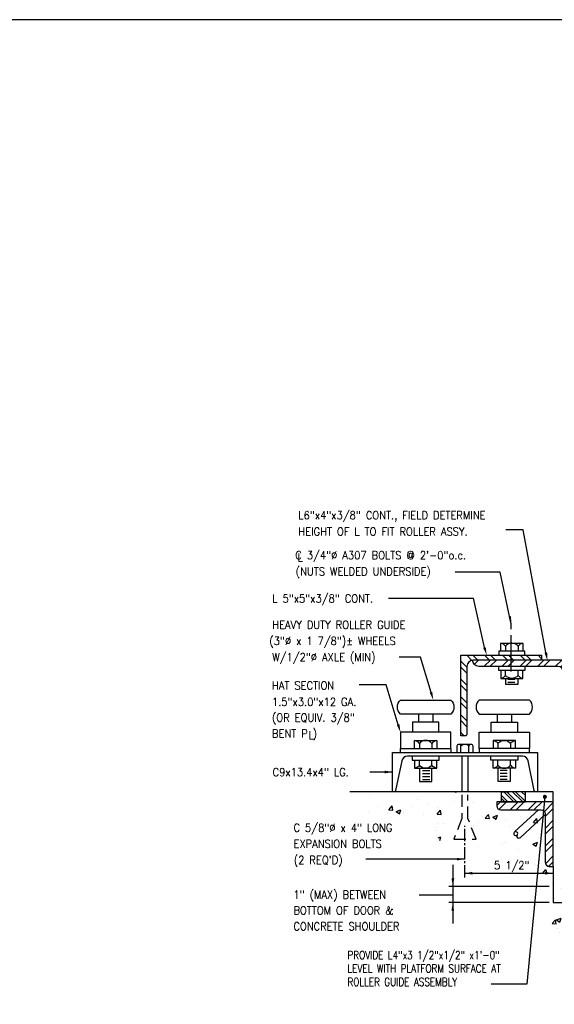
# Model space of a CAD drawing. Header units: inches. Extents: x -9715 to 32893, y -15613 to -1138.
# Tile 315 of 380: x 12324 to 12357, y -8397 to -8336. Entities that reach past the tile are written whole.
import ezdxf

# ---------------------------------------------------------------- set-up
doc = ezdxf.new("R2010")
doc.units = ezdxf.units.IN
doc.header["$MEASUREMENT"] = 0
doc.linetypes.add('CENTER2', pattern=[1.125, 0.75, -0.125, 0.125, -0.125])
doc.linetypes.add('HIDDEN', pattern=[0.375, 0.25, -0.125])
doc.layers.get('0').update_dxf_attribs({"color": 252})
doc.layers.get('DEFPOINTS').update_dxf_attribs({"color": 11})
for name, color, linetype in [('S-ANNO-TEXT', 2, 'Continuous'), ('S1', 2, 'Continuous'), ('S2', 7, 'Continuous'), ('S5', 1, 'Continuous'), ('S6', 1, 'Continuous'), ('S7', 2, 'Continuous')]:
    doc.layers.add(name, color=color, linetype=linetype)
doc.styles.add('125', font='romans.shx', dxfattribs={"width": 0.8, "height": 2})

# ---------------------------------------------------------------- blocks, each defined once
blk = doc.blocks.new('*X451')
at = {"color": 0}
for p, q in [((1996.2, 1987.4), (2002.5, 1993.6)), ((2011.1, 1984.6), (2020.1, 1993.6)), ((2020, 1984.6), (2029, 1993.6)), ((2037.7, 1984.6), (2046.7, 1993.6)), ((2046.5, 1984.6), (2055.5, 1993.6)), ((2064.2, 1984.6), (2073.2, 1993.6)), ((2073, 1984.6), (2082, 1993.6)), ((2090.7, 1984.6), (2099.7, 1993.6)), ((2099.5, 1984.6), (2108.5, 1993.6)), ((2117.2, 1984.6), (2126.2, 1993.6)), ((2125, 1983.6), (2135, 1993.6)), ((2128.7, 1969.6), (2139.2, 1980.1)), ((2128.7, 1960.8), (2139.2, 1971.3)), ((2128.7, 1943.1), (2139.2, 1953.6)), ((2128.7, 1934.2), (2139.2, 1944.7)), ((2128.7, 1916.6), (2139.2, 1927.1)), ((2128.7, 1907.7), (2139.2, 1918.2)), ((2136.6, 1897.9), (2139.2, 1900.6))]:
    blk.add_line(p, q, dxfattribs=at)
blk = doc.blocks.new('*X454')
at = {"color": 0}
for p, q in [((2043.8, 1615.4), (2028.8, 1630.4)), ((2048.3, 1615.4), (2033.3, 1630.4)), ((2057.1, 1615.4), (2042.1, 1630.4)), ((2061.2, 1615.8), (2046.5, 1630.4)), ((2061.2, 1624.6), (2055.4, 1630.4)), ((2061.2, 1629), (2059.8, 1630.4)), ((2035, 1615.4), (2025.2, 1625.2)), ((2030.6, 1615.4), (2025.2, 1620.8))]:
    blk.add_line(p, q, dxfattribs=at)
blk = doc.blocks.new('*X457')
at = {"color": 0}
for p, q in [((2000.2, 1897.8), (1992.5, 1905.4)), ((2008.9, 1897.9), (2001.4, 1905.4)), ((2026.5, 1897.9), (2019, 1905.4)), ((2035.4, 1897.9), (2027.9, 1905.4)), ((2053, 1897.9), (2045.5, 1905.4)), ((2061.9, 1897.9), (2054.4, 1905.4)), ((2079.6, 1897.9), (2072.1, 1905.4)), ((2088.4, 1897.9), (2080.9, 1905.4)), ((2103.7, 1900.3), (2098.6, 1905.4)), ((1992.8, 1887.5), (1983.8, 1896.5)), ((1992.8, 1878.6), (1983.8, 1887.6)), ((1992.8, 1860.9), (1983.8, 1869.9)), ((1992.8, 1852.1), (1983.8, 1861.1)), ((1992.8, 1834.4), (1983.8, 1843.4)), ((1992.8, 1825.6), (1983.8, 1834.6)), ((1992.8, 1807.9), (1983.8, 1816.9)), ((1992.8, 1799.1), (1983.8, 1808.1)), ((1988.8, 1785.4), (1983.8, 1790.4))]:
    blk.add_line(p, q, dxfattribs=at)
blk = doc.blocks.new('*X459')
at = {"color": 0}
for p, q in [((2037.2, 1692.5), (2042.6, 1697.9)), ((2040.3, 1686.7), (2051.5, 1697.9)), ((2057.2, 1685.9), (2069.2, 1697.9)), ((2066, 1685.9), (2078, 1697.9)), ((2083.7, 1685.9), (2095.7, 1697.9)), ((2092.5, 1685.9), (2104.5, 1697.9)), ((2107.9, 1683.6), (2121.2, 1696.9)), ((2109.2, 1676.1), (2121.2, 1688.1)), ((2109.2, 1658.4), (2121.2, 1670.4)), ((2109.2, 1649.6), (2121.2, 1661.6)), ((2109.2, 1631.9), (2121.2, 1643.9)), ((2109.2, 1623.1), (2121.2, 1635.1)), ((2109.6, 1605.8), (2121.2, 1617.4)), ((2114.6, 1602), (2121.2, 1608.5))]:
    blk.add_line(p, q, dxfattribs=at)
blk = doc.blocks.new('*X462')
at = {"color": 0}
for p, q in [((1847.7, 1709), (1847.7, 1709)), ((1919.4, 1701.3), (1919.4, 1701.3)), ((1975.3, 1712.9), (1976.4, 1712.2)), ((1976.4, 1712.2), (1976.6, 1712.9)), ((1977.7, 1711.3), (1977.7, 1711.3)), ((1861.1, 1691.3), (1861.1, 1691.3)), ((1876.6, 1685.9), (1881.4, 1691.7)), ((1876.6, 1685.9), (1882.6, 1685.4)), ((1882.6, 1685.4), (1881.5, 1691.7)), ((1887.4, 1683.3), (1894.4, 1686)), ((1892.3, 1679.9), (1894.4, 1686)), ((1909.7, 1690.5), (1909.7, 1690.5)), ((1934.7, 1693.8), (1934.7, 1693.8)), ((1948.3, 1689.1), (1948.3, 1689.1)), ((1948.4, 1679.7), (1953.2, 1685.4)), ((1954.3, 1679.1), (1953.2, 1685.4)), ((1972.6, 1698.8), (1972.6, 1698.8)), ((2000.3, 1696.6), (2000.3, 1696.6)), ((2583.7, 1698.1), (2586, 1697.9)), ((2586, 1697.9), (2586, 1698.1)), ((2618.9, 1694.8), (2618.9, 1694.8)), ((2651.7, 1692.1), (2656.6, 1697.9)), ((2651.7, 1692.1), (2657.7, 1691.6)), ((2657.7, 1691.6), (2656.6, 1697.9)), ((2663.1, 1687.6), (2663.1, 1687.6)), ((1846.5, 1682.2), (1846.5, 1682.2)), ((1874.8, 1680.9), (1874.8, 1680.9)), ((1887.4, 1683.3), (1892.3, 1679.9)), ((1897.8, 1682.7), (1897.8, 1682.7)), ((1928.1, 1678.7), (1928.1, 1678.7)), ((1948.4, 1679.7), (1954.3, 1679.2)), ((1981.5, 1676.4), (1981.5, 1676.4)), ((2015.9, 1676.3), (2015.9, 1676.3)), ((2020.1, 1673.4), (2024.9, 1679.1)), ((2020.1, 1673.4), (2026.1, 1672.9)), ((2026.1, 1672.9), (2024.9, 1679.1)), ((2031.1, 1675.3), (2038.1, 1678)), ((2031.1, 1675.3), (2036.1, 1671.9)), ((2034.5, 1671), (2034.5, 1671)), ((2034.9, 1674.2), (2034.9, 1674.2)), ((2036.1, 1671.9), (2038.1, 1678)), ((2050.4, 1670.4), (2050.4, 1670.4)), ((2072.3, 1676), (2072.3, 1676)), ((2088.3, 1671.9), (2088.3, 1671.9)), ((2091.8, 1667.1), (2096.6, 1672.9)), ((2097.8, 1666.6), (2096.6, 1672.9)), ((2100.9, 1676.8), (2100.9, 1676.8)), ((2587.1, 1671.8), (2587.1, 1671.8)), ((2611.8, 1680.5), (2611.8, 1680.5)), ((2612.2, 1675.1), (2612.2, 1675.1)), ((2650, 1680.1), (2650, 1680.1)), ((1946.3, 1659.4), (1946.3, 1659.4)), ((1947.1, 1655.8), (1947.1, 1655.8)), ((1949.2, 1665.3), (1949.2, 1665.3)), ((1957.6, 1666.3), (1957.6, 1666.3)), ((1999, 1663.3), (1999, 1663.3)), ((2002.6, 1663), (2002.6, 1663)), ((2009.4, 1667.7), (2009.4, 1667.7)), ((2056, 1660.7), (2056, 1660.7)), ((2091.8, 1667.1), (2097.8, 1666.6)), ((2657.1, 1659.8), (2657.1, 1659.8)), ((1949.9, 1644.1), (1954.1, 1645.7)), ((1952.3, 1640.4), (1954.1, 1645.7)), ((2099.7, 1643.5), (2099.7, 1643.5)), ((2450.4, 1635.7), (2455.3, 1641.5)), ((2456.4, 1635.2), (2455.3, 1641.5)), ((2483, 1642.7), (2483, 1642.7)), ((2536.2, 1641), (2542.5, 1647.6)), ((2536.2, 1641), (2545.1, 1639.6)), ((2536.4, 1640.4), (2536.4, 1640.4)), ((2545.1, 1639.6), (2544.2, 1647.6)), ((2598.8, 1649.8), (2598.8, 1649.8)), ((2605.9, 1643.2), (2612.9, 1645.9)), ((2605.9, 1643.2), (2610.9, 1639.9)), ((2610.6, 1647.2), (2610.6, 1647.2)), ((2610.9, 1639.9), (2612.9, 1645.9)), ((2622.1, 1649.4), (2622.1, 1649.4)), ((2008.2, 1631.5), (2008.2, 1631.5)), ((2046, 1636.5), (2046, 1636.5)), ((2049.2, 1637.1), (2049.2, 1637.1)), ((2070.1, 1626.7), (2070.1, 1626.7)), ((2090.8, 1635), (2097.8, 1637.7)), ((2090.8, 1635), (2095.8, 1631.7)), ((2095.8, 1631.7), (2097.8, 1637.7)), ((2450.4, 1635.7), (2456.4, 1635.2)), ((2456.8, 1626.3), (2456.8, 1626.3)), ((2482.2, 1629.8), (2482.2, 1629.8)), ((2508.1, 1633.3), (2508.1, 1633.3)), ((2522.2, 1629.5), (2527, 1635.2)), ((2522.2, 1629.5), (2528.1, 1628.9)), ((2528.1, 1628.9), (2527, 1635.2)), ((2540.5, 1639.8), (2540.5, 1639.8)), ((2558.6, 1639.7), (2558.6, 1639.7)), ((2560.8, 1632.3), (2560.8, 1632.3)), ((2585.9, 1635.6), (2585.9, 1635.6)), ((2589.8, 1638.2), (2589.8, 1638.2)), ((2378.2, 1619), (2385.2, 1621.7)), ((2459.8, 1619), (2459.8, 1619)), ((2497.7, 1624), (2497.7, 1624)), ((2521.9, 1611), (2528.9, 1613.7)), ((2526.9, 1607.6), (2528.9, 1613.7)), ((2082.9, 1605.4), (2082.9, 1605.4)), ((2094.1, 1604.7), (2094.1, 1604.7)), ((2098.5, 1610.2), (2098.5, 1610.2)), ((2105.7, 1591.9), (2110, 1597.1)), ((2111.7, 1591.4), (2110.7, 1596.7)), ((2495.5, 1603), (2495.5, 1603)), ((2506.9, 1600), (2506.9, 1600)), ((2521.9, 1611), (2526.9, 1607.6)), ((2548.8, 1600.8), (2548.8, 1600.8)), ((2557.4, 1606.4), (2557.4, 1606.4)), ((2105.7, 1591.9), (2111.7, 1591.4)), ((2294.2, 1586.7), (2301.2, 1589.4)), ((2455.6, 1593), (2455.6, 1593)), ((2471.4, 1584.6), (2471.4, 1584.6)), ((2534.5, 1592.9), (2534.5, 1592.9)), ((2097.2, 1576.9), (2097.2, 1576.9)), ((2102.3, 1567.7), (2102.3, 1567.7)), ((2119.5, 1574.2), (2119.5, 1574.2)), ((2132.3, 1569.7), (2132.3, 1569.7)), ((2478.1, 1570.1), (2478.1, 1570.1)), ((2536.4, 1580.1), (2536.4, 1580.1)), ((2123.4, 1554.3), (2123.4, 1554.3)), ((2210.2, 1554.5), (2217.2, 1557.2)), ((2454.3, 1559.7), (2454.3, 1559.7)), ((2464.3, 1560.5), (2469.1, 1566.3)), ((2464.3, 1560.5), (2470.3, 1560)), ((2470.3, 1560), (2469.1, 1566.3)), ((2505.7, 1566.8), (2505.7, 1566.8)), ((2508.2, 1553.5), (2508.2, 1553.5)), ((2096, 1543.6), (2096, 1543.6)), ((2156.3, 1543.1), (2156.3, 1543.1)), ((2181.4, 1546.4), (2181.4, 1546.4)), ((2390.3, 1543), (2390.3, 1543)), ((2407.2, 1540.2), (2407.2, 1540.2)), ((2442.7, 1543.6), (2450.5, 1551.7)), ((2442.7, 1543.6), (2451.6, 1542.2)), ((2443.7, 1540.8), (2443.7, 1540.8)), ((2443.7, 1538.1), (2443.7, 1538.1)), ((2445.1, 1545.1), (2445.1, 1545.1)), ((2451.6, 1542.2), (2450.5, 1551.7)), ((2476, 1551.9), (2476, 1551.9)), ((2497.1, 1538.5), (2497.1, 1538.5)), ((2497.6, 1538.5), (2504.6, 1541.2)), ((2497.6, 1538.5), (2502.6, 1535.1)), ((2502, 1548.2), (2502, 1548.2)), ((2502.6, 1535.1), (2504.6, 1541.2)), ((2093.2, 1534.8), (2093.2, 1534.8)), ((2126.1, 1522.2), (2133.1, 1524.9)), ((2131.1, 1518.9), (2133.1, 1524.9)), ((2198.1, 1524.9), (2198.1, 1524.9)), ((2382.1, 1536.9), (2382.1, 1536.9)), ((2385.4, 1528.1), (2385.4, 1528.1)), ((2453.1, 1526.4), (2453.1, 1526.4)), ((2504.5, 1533.5), (2504.5, 1533.5)), ((2119.6, 1516.7), (2124.4, 1522.4)), ((2119.6, 1516.7), (2125.5, 1516.2)), ((2125.5, 1516.2), (2124.4, 1522.4)), ((2126.1, 1522.2), (2131.1, 1518.9)), ((2128.1, 1510.1), (2128.1, 1510.1)), ((2135.8, 1514.6), (2135.8, 1514.6)), ((2146.7, 1517.8), (2146.7, 1517.8)), ((2186.5, 1520.1), (2186.5, 1520.1)), ((2189.2, 1512.4), (2189.2, 1512.4)), ((2191.3, 1510.4), (2196.1, 1516.2)), ((2191.3, 1510.4), (2197.3, 1509.9)), ((2192.9, 1511.9), (2192.9, 1511.9)), ((2350.7, 1512.5), (2350.7, 1512.5)), ((2401.2, 1518.9), (2401.2, 1518.9)), ((2413.6, 1506.2), (2420.6, 1508.9)), ((2418.5, 1502.9), (2420.6, 1508.9)), ((2481.9, 1514), (2481.9, 1514)), ((2130, 1503.7), (2130, 1503.7)), ((2155.1, 1507), (2155.1, 1507)), ((2349.3, 1505.6), (2349.3, 1505.6)), ((2355.8, 1497.4), (2355.8, 1497.4)), ((2380.9, 1500.7), (2380.9, 1500.7)), ((2402.7, 1503.4), (2402.7, 1503.4)), ((2406.5, 1491.6), (2411.3, 1497.3)), ((2412.4, 1491.1), (2411.3, 1497.3)), ((2413.6, 1506.2), (2418.5, 1502.9)), ((2418.7, 1505.7), (2418.7, 1505.7)), ((2185.8, 1482), (2192.8, 1484.7)), ((2185.8, 1482), (2190.8, 1478.6)), ((2190.8, 1478.6), (2192.8, 1484.7)), ((2196.9, 1491.6), (2196.9, 1491.6)), ((2365.3, 1483.1), (2365.3, 1483.1)), ((2400, 1485.6), (2400, 1485.6)), ((2406.5, 1491.6), (2412.4, 1491.1)), ((2423.6, 1493.1), (2423.6, 1493.1)), ((2166.6, 1472.5), (2166.6, 1472.5)), ((2349.5, 1479.2), (2349.5, 1479.2)), ((2392.4, 1466.3), (2392.4, 1466.3)), ((2169.7, 1461.3), (2169.7, 1461.3)), ((2190.3, 1453.1), (2190.3, 1453.1)), ((2195.7, 1458.3), (2195.7, 1458.3)), ((2349.3, 1446.2), (2357, 1454.3)), ((2354.6, 1461.3), (2354.6, 1461.3)), ((2358.1, 1444.8), (2357, 1454.3)), ((2383.2, 1452.3), (2383.2, 1452.3)), ((2398.7, 1452.3), (2398.7, 1452.3)), ((2190.8, 1447.9), (2190.8, 1447.9)), ((2203.5, 1441.4), (2203.5, 1441.4)), ((2205.2, 1435.2), (2210, 1440.9)), ((2211.1, 1434.7), (2210, 1440.9)), ((2228.5, 1444.7), (2228.5, 1444.7)), ((2244.2, 1445.6), (2244.2, 1445.6)), ((2245.5, 1441.7), (2252.5, 1444.4)), ((2245.5, 1441.7), (2250.5, 1438.4)), ((2250.5, 1438.4), (2252.5, 1444.4)), ((2266.4, 1449.7), (2266.4, 1449.7)), ((2296.9, 1438.9), (2296.9, 1438.9)), ((2297.5, 1443.3), (2297.5, 1443.3)), ((2348.2, 1445.9), (2348.2, 1445.9)), ((2349.3, 1446.2), (2358.1, 1444.8)), ((2350.9, 1441.1), (2350.9, 1441.1)), ((2389.2, 1433.7), (2396.2, 1436.4)), ((2394.2, 1430.3), (2396.2, 1436.4)), ((2404.3, 1438.8), (2404.3, 1438.8)), ((2194.4, 1425), (2194.4, 1425)), ((2205.2, 1435.2), (2211.1, 1434.7)), ((2245, 1431.4), (2245, 1431.4)), ((2276.9, 1428.9), (2281.7, 1434.7)), ((2276.9, 1428.9), (2282.9, 1428.4)), ((2282.9, 1428.4), (2281.7, 1434.7)), ((2350, 1424.3), (2353.4, 1428.4)), ((2354.2, 1424.4), (2353.4, 1428.4)), ((2366.1, 1426.8), (2366.1, 1426.8)), ((2389.2, 1433.7), (2394.2, 1430.3))]:
    blk.add_line(p, q, dxfattribs=at)

msp = doc.modelspace()

# ---------------------------------------------------------------- linework, layer by layer
at = {"layer": 'DEFPOINTS'}
msp.add_lwpolyline([(12296.3006, -8561.62394), (12583.01488, -8561.62394), (12583.01488, -8336.42667), (12296.3006, -8336.42667)], close=True, dxfattribs=at)
at = {"layer": 'S1', "color": 3}
for p, q in [((12353.61425, -8384.27678), (12344.22385, -8384.27678)), ((12356.839, -8384.27678), (12355.11425, -8384.27678)), ((12356.839, -8384.90178), (12356.839, -8384.27678)), ((12356.839, -8388.90178), (12356.839, -8391.15178)), ((12356.839, -8391.15178), (12359.339, -8391.15178))]:
    msp.add_line(p, q, dxfattribs=at)
at = {"layer": 'S2', "color": 4}
for p, q in [((12354.45815, -8377.31828), (12354.02065, -8377.31828)), ((12354.45815, -8377.50578), (12354.02065, -8377.50578)), ((12348.48925, -8379.46878), (12348.48925, -8379.96878)), ((12349.36425, -8379.46878), (12349.36425, -8379.96878)), ((12353.36425, -8379.46878), (12353.36425, -8379.96878)), ((12354.23925, -8379.46878), (12354.23925, -8379.96878)), ((12351.11425, -8381.34378), (12350.98925, -8381.34378)), ((12351.73925, -8381.34378), (12351.11425, -8381.34378)), ((12348.73925, -8382.95178), (12349.17675, -8382.95178)), ((12348.73925, -8383.13928), (12349.17675, -8383.13928)), ((12353.98925, -8382.95178), (12353.55175, -8382.95178)), ((12353.98925, -8383.13928), (12353.55175, -8383.13928)), ((12348.73925, -8383.32678), (12349.17675, -8383.32678)), ((12348.73925, -8383.51428), (12349.17675, -8383.51428)), ((12353.98925, -8383.32678), (12353.55175, -8383.32678)), ((12353.98925, -8383.51428), (12353.55175, -8383.51428)), ((12353.61425, -8384.27678), (12354.11425, -8384.27678))]:
    msp.add_line(p, q, dxfattribs=at)
at = {"layer": 'S2', "color": 1, "linetype": 'CENTER2'}
msp.add_line((12351.36425, -8389.58724), (12351.36425, -8386.39641), dxfattribs=at)
at = {"layer": 'S2', "color": 4}
for points in [[(12353.58315, -8375.56828), (12353.58315, -8375.06828), (12354.95815, -8375.06828), (12354.95815, -8375.56828)], [(12353.88015, -8375.25368), (12353.88015, -8375.56828)], [(12354.66115, -8375.25368), (12354.66115, -8375.56828)], [(12355.08315, -8375.81828), (12355.08315, -8375.56828), (12353.45815, -8375.56828), (12353.45815, -8375.81828)], [(12355.08315, -8376.50578), (12355.08315, -8376.75578), (12353.45815, -8376.75578), (12353.45815, -8376.50578)], [(12353.58315, -8376.75578), (12353.58315, -8377.25578), (12354.95815, -8377.25578), (12354.95815, -8376.75578)], [(12353.88015, -8377.07039), (12353.88015, -8376.75578)], [(12354.66115, -8377.07039), (12354.66115, -8376.75578)], [(12354.64565, -8377.25578), (12354.64565, -8377.63078), (12353.89565, -8377.63078), (12353.89565, -8377.25578)], [(12349.73925, -8380.59378), (12349.73925, -8379.96878), (12348.11425, -8379.96878), (12348.11425, -8380.59378)], [(12352.98925, -8380.59378), (12352.98925, -8379.96878), (12354.61425, -8379.96878), (12354.61425, -8380.59378)], [(12350.48925, -8381.59378), (12350.48925, -8380.59378), (12347.36425, -8380.59378), (12347.36425, -8381.59378)], [(12352.23925, -8381.59378), (12352.23925, -8380.59378), (12355.36425, -8380.59378), (12355.36425, -8381.59378)], [(12348.23925, -8381.59378), (12348.23925, -8381.09378), (12349.61425, -8381.09378), (12349.61425, -8381.59378)], [(12348.53625, -8381.27917), (12348.53625, -8381.59378)], [(12349.31725, -8381.27917), (12349.31725, -8381.59378)], [(12354.48925, -8381.59378), (12354.48925, -8381.09378), (12353.11425, -8381.09378), (12353.11425, -8381.59378)], [(12353.41125, -8381.27917), (12353.41125, -8381.59378)], [(12354.19225, -8381.27917), (12354.19225, -8381.59378)], [(12347.36425, -8381.84378), (12347.36425, -8381.59378), (12350.48925, -8381.59378), (12350.48925, -8381.84378)], [(12351.11425, -8381.84378), (12351.11425, -8381.45666)], [(12351.61425, -8381.84378), (12351.61425, -8381.45666)], [(12355.36425, -8381.84378), (12355.36425, -8381.59378), (12352.23925, -8381.59378), (12352.23925, -8381.84378)], [(12348.09341, -8382.07678), (12348.09341, -8382.32678), (12349.76008, -8382.32678), (12349.76008, -8382.07678)], [(12348.23925, -8382.32678), (12348.23925, -8382.82678), (12349.61425, -8382.82678), (12349.61425, -8382.32678)], [(12348.53625, -8382.64138), (12348.53625, -8382.32678)], [(12349.31725, -8382.64138), (12349.31725, -8382.32678)], [(12351.17675, -8382.07678), (12351.17675, -8384.27678)], [(12351.55175, -8382.07678), (12351.55175, -8384.27678)], [(12354.63508, -8382.07678), (12354.63508, -8382.32678), (12352.96841, -8382.32678), (12352.96841, -8382.07678)], [(12354.48925, -8382.32678), (12354.48925, -8382.82678), (12353.11425, -8382.82678), (12353.11425, -8382.32678)], [(12353.41125, -8382.64138), (12353.41125, -8382.32678)], [(12354.19225, -8382.64138), (12354.19225, -8382.32678)], [(12348.55175, -8382.82678), (12348.55175, -8383.63928), (12349.30175, -8383.63928), (12349.30175, -8382.82678)], [(12354.17675, -8382.82678), (12354.17675, -8383.63928), (12353.42675, -8383.63928), (12353.42675, -8382.82678)], [(12355.91264, -8385.40178), (12354.464, -8386.73899)], [(12356.339, -8385.68867), (12354.80314, -8387.10639)]]:
    msp.add_lwpolyline(points, dxfattribs=at)
for points in [[(12354.95815, -8375.06828, 0.20454151), (12354.66115, -8375.25368, 0.4747613), (12353.88015, -8375.25368, 0.20454151), (12353.58315, -8375.06828)], [(12357.9015, -8380.13078, -0.41421356), (12357.464, -8379.69328), (12357.464, -8376.81828, 0.41421356), (12357.1515, -8376.50578), (12352.214, -8376.50578, -0.41421356), (12351.839, -8376.13078, -1.51653902)], [(12357.86919, -8376.13078), (12356.11335, -8376.13078, 0.41421356)], [(12354.95815, -8377.25578, -0.20454151), (12354.66115, -8377.07039, -0.4747613), (12353.88015, -8377.07039, -0.20454151), (12353.58315, -8377.25578)], [(12349.61425, -8381.09378, 0.20454151), (12349.31725, -8381.27917, 0.4747613), (12348.53625, -8381.27917, 0.20454151), (12348.23925, -8381.09378)], [(12351.86425, -8381.84378), (12351.86425, -8381.45666, 0.90308109), (12351.61425, -8381.45666, 0.45154055), (12351.11425, -8381.45666, 0.90308109), (12350.86425, -8381.45666), (12350.86425, -8381.84378)], [(12353.11425, -8381.09378, -0.20454151), (12353.41125, -8381.27917, -0.4747613), (12354.19225, -8381.27917, -0.20454151), (12354.48925, -8381.09378)], [(12349.61425, -8382.82678, -0.20454151), (12349.31725, -8382.64138, -0.4747613), (12348.53625, -8382.64138, -0.20454151), (12348.23925, -8382.82678)], [(12353.11425, -8382.82678, 0.20454151), (12353.41125, -8382.64138, 0.4747613), (12354.19225, -8382.64138, 0.20454151), (12354.48925, -8382.82678)]]:
    msp.add_lwpolyline(points, format="xyb", dxfattribs=at)
for points in [[(12351.11335, -8380.81828), (12351.11335, -8375.81828), (12356.11335, -8375.81828), (12356.11335, -8376.00578, -0.41421356), (12355.98835, -8376.13078), (12351.86335, -8376.13078, 0.41421356), (12351.48835, -8376.50578), (12351.48835, -8380.69328, -0.41421356), (12351.36335, -8380.81828)], [(12350.48925, -8379.46878), (12347.36425, -8379.46878, -0.42857143), (12347.36425, -8378.59378), (12350.48925, -8378.59378, -0.42857143)], [(12352.23925, -8379.46878), (12355.36425, -8379.46878, 0.42857143), (12355.36425, -8378.59378), (12352.23925, -8378.59378, 0.42857143)], [(12346.86425, -8381.84378), (12355.86425, -8381.84378), (12355.86425, -8384.27678), (12355.74317, -8384.27678, -0.35656434), (12355.66151, -8384.21006), (12355.28736, -8382.3714, 0.35656434), (12354.92675, -8382.07678), (12347.80175, -8382.07678, 0.35656434), (12347.44114, -8382.3714), (12347.06698, -8384.21006, -0.35656434), (12346.98532, -8384.27678), (12346.86425, -8384.27678)], [(12356.839, -8388.90178), (12356.839, -8384.90178), (12353.339, -8384.90178), (12353.339, -8385.15178, 0.41421356), (12353.589, -8385.40178), (12356.089, -8385.40178, -0.41421356), (12356.339, -8385.65178), (12356.339, -8388.65178, 0.41421356), (12356.589, -8388.90178)]]:
    msp.add_lwpolyline(points, format="xyb", close=True, dxfattribs=at)
msp.add_lwpolyline([(12355.11425, -8384.90178), (12355.11425, -8384.27678), (12353.61425, -8384.27678), (12353.61425, -8384.90178)], close=True, dxfattribs=at)
at = {"layer": 'S2', "color": 4, "linetype": 'HIDDEN', "ltscale": 3}
msp.add_lwpolyline([(12351.17675, -8384.47412), (12351.17675, -8385.94578), (12350.67675, -8387.22191), (12352.05175, -8387.22191), (12351.55175, -8385.94578), (12351.55175, -8384.47412)], dxfattribs=at)
at = {"layer": 'S2', "color": 4}
for centre, start, end in [((12354.50911, -8386.87364), 141.6357387, 321.6357387), ((12354.50911, -8386.87364), 321.6357387, 141.6357387), ((12354.70513, -8387.02881), 141.6357387, 321.6357387)]:
    msp.add_arc(centre, 0.125, start, end, dxfattribs=at)
at = {"layer": 'S5', "color": 1}
for p, q in [((12356.31947, -8384.59253), (12355.20539, -8396.21167)), ((12350.60818, -8388.80923), (12350.60818, -8392.45029)), ((12356.83194, -8389.33724), (12351.33194, -8389.33724)), ((12356.58194, -8390.15178), (12350.35818, -8390.15178)), ((12350.60818, -8390.6797), (12348.5249, -8390.6797)), ((12356.58194, -8391.15178), (12350.35818, -8391.15178)), ((12355.20539, -8396.21167), (12352.9938, -8396.21167))]:
    msp.add_line(p, q, dxfattribs=at)
at = {"layer": 'S5', "color": 2, "const_width": 0.125}
msp.add_lwpolyline([(12356.25697, -8384.59253, 1), (12356.38197, -8384.59253, 1)], format="xyb", close=True, dxfattribs=at)
at = {"layer": 'S5', "color": 1, "const_width": 0.125}
msp.add_lwpolyline([(12356.25697, -8384.59253, 1), (12356.38197, -8384.59253, 1)], format="xyb", close=True, dxfattribs=at)
at = {"layer": 'S5'}
for points in [[(12351.83028, -8389.24449), (12351.83343, -8389.41113), (12351.33194, -8389.33724)], [(12356.3336, -8389.24449), (12356.33046, -8389.41113), (12356.83194, -8389.33724)], [(12350.70093, -8389.65344), (12350.5343, -8389.65029), (12350.60818, -8390.15178)], [(12350.52485, -8391.65178), (12350.69152, -8391.65178), (12350.60818, -8391.15178)]]:
    msp.add_solid(points, dxfattribs=at)
at = {"layer": 'S7', "color": 1}
for p, q in [((12354.97675, -8368.05318), (12353.89209, -8368.05318)), ((12356.3775, -8375.6467), (12354.97675, -8368.05318)), ((12353.53789, -8370.6749), (12350.75031, -8370.6749)), ((12354.23835, -8373.89228), (12353.53789, -8370.6749)), ((12346.61714, -8372.2765), (12351.88959, -8372.2765)), ((12352.57118, -8375.33943), (12351.88959, -8372.2765)), ((12348.60542, -8375.94578), (12347.29441, -8375.94578)), ((12349.25924, -8378.12219), (12348.60542, -8375.94578)), ((12346.48431, -8377.66006), (12344.80959, -8377.66006)), ((12347.22397, -8380.12219), (12346.48431, -8377.66006)), ((12346.89683, -8383.05629), (12345.47322, -8383.05629)), ((12351.36425, -8388.45541), (12345.22163, -8388.45541))]:
    msp.add_line(p, q, dxfattribs=at)
at = {"layer": 'S7', "color": 1, "linetype": 'CENTER2', "ltscale": 3}
msp.add_line((12354.23835, -8376.83019), (12354.23835, -8373.45375), dxfattribs=at)
at = {"layer": 'S7', "color": 1}
for points in [[(12354.22239, -8373.39297), (12354.05895, -8373.42561), (12354.23859, -8373.89961)], [(12352.65099, -8375.31545), (12352.49137, -8375.3634), (12352.71503, -8375.81828)], [(12356.45945, -8375.63158), (12356.29555, -8375.66182), (12356.4682, -8376.1384)], [(12349.33905, -8378.09822), (12349.17943, -8378.14617), (12349.4031, -8378.60105)], [(12347.30378, -8380.09822), (12347.14416, -8380.14617), (12347.36782, -8380.60105)], [(12346.39683, -8382.97296), (12346.39683, -8383.13963), (12346.89683, -8383.05629)], [(12350.86425, -8388.37207), (12350.86425, -8388.53874), (12351.36425, -8388.45541)]]:
    msp.add_solid(points, dxfattribs=at)

# ---------------------------------------------------------------- block references
at = {"layer": 'S6', "color": 1, "xscale": 0.04166666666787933, "yscale": 0.04166666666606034, "zscale": 0.04166666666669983}
for name, p in [('*X457', (12268.45561, -8455.21042)), ('*X451', (12268.76811, -8459.19641)), ('*X462', (12268.45561, -8455.64895)), ('*X454', (12269.23086, -8452.21222)), ('*X459', (12268.45561, -8455.64895))]:
    msp.add_blockref(name, p, dxfattribs=at)

# ---------------------------------------------------------------- texts
at = {"layer": 'S-ANNO-TEXT', "ltscale": 20, "style": '125', "width": 0.9}
for s, p in [('L6"x4"x3/8" CONT., FIELD DETERMINE', (12341.03398, -8367.39286)), ('HEIGHT OF L TO FIT ROLLER ASSY.', (12341.03915, -8368.40357)), ('C 3/4"%%C A307 BOLTS @ 2\'-0"o.c.', (12340.85074, -8369.87077)), ('L', (12340.98762, -8370.01041)), ('(NUTS WELDED UNDERSIDE)', (12340.87543, -8370.87319)), ('L 5"x5"x3/8" CONT.', (12339.41988, -8372.55185)), ('HEAVY DUTY ROLLER GUIDE', (12339.41824, -8374.18072)), (' (3"%%C x 1 7/8")%%P WHEELS', (12338.93027, -8375.18313)), ('W/1/2"%%C AXLE (MIN)', (12339.41926, -8376.18228)), ('HAT SECTION ', (12339.40157, -8377.94532)), ('1.5"x3.0"x12 GA.', (12339.40157, -8378.95744)), ('(OR EQUIV. 3/8" ', (12339.40381, -8379.93564)), ('BENT P )', (12339.40381, -8380.92182)), ('L', (12341.66331, -8381.02102)), ('C9x13.4x4" LG.', (12339.44029, -8383.31447)), ('C 5/8"%%C x 4" LONG ', (12340.73638, -8386.76133)), ('EXPANSION BOLTS ', (12340.73638, -8387.75494)), ("(2 REQ'D)", (12340.75392, -8388.75924)), ('5 1/2"', (12353.16844, -8389.08724)), ('1" (MAX) BETWEEN', (12340.73142, -8390.90817)), ('BOTTOM OF DOOR &', (12340.73142, -8391.88219)), ('CONCRETE SHOULDER', (12340.73142, -8392.8706))]:
    msp.add_text(s, height=0.5, dxfattribs=at).set_placement(p)
at = {"layer": 'S-ANNO-TEXT', "insert": (12344.08189, -8394.15186), "char_height": 0.5, "width": 10.7657847, "attachment_point": 1, "style": '125'}
msp.add_mtext('PROVIDE L4"x3 1/2"x1/2" x1\'-0" LEVEL WITH PLATFORM SURFACE AT ROLLER GUIDE ASSEMBLY', dxfattribs=at)

doc.saveas('drawing.dxf')
